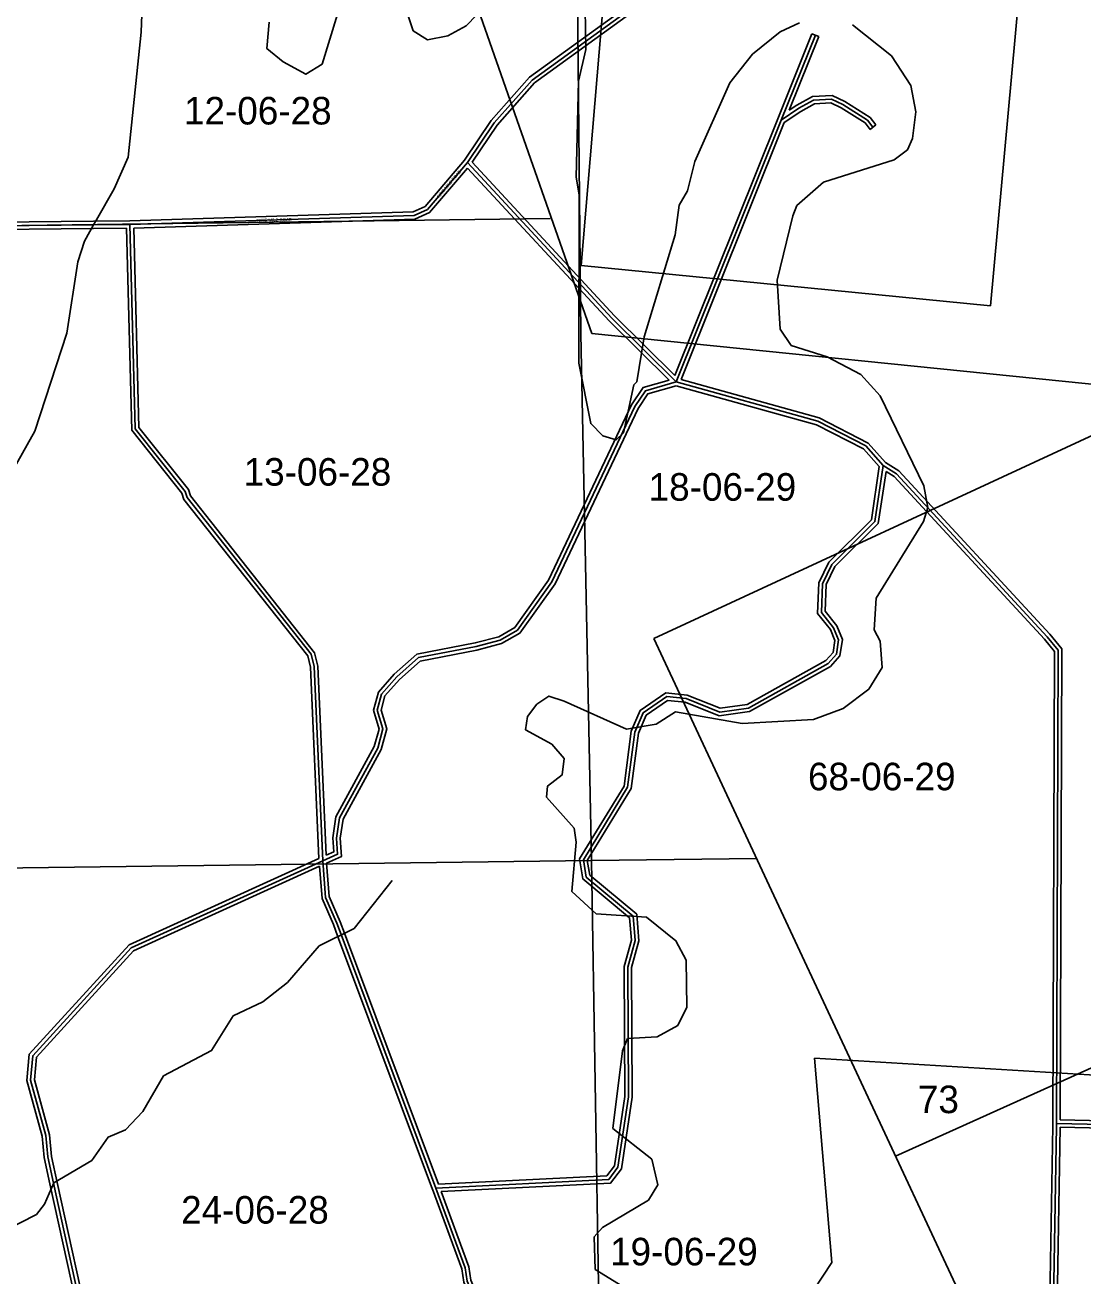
# Model space of a CAD drawing. Extents: x 418523 to 616617, y 1878279 to 2196743.
# Drawn here: x 515312 to 523943, y 2047324 to 2057533 of the extents above; entities that cross this region are included whole.
import ezdxf

# ---------------------------------------------------------------- set-up
doc = ezdxf.new("R2010")
doc.units = 0
for name, color, linetype in [('Level 1', 7, 'Continuous'), ('Level 2', 7, 'Continuous'), ('Level 31', 7, 'Continuous'), ('Level 32', 7, 'Continuous'), ('Level 34', 7, 'Continuous'), ('Level 5', 7, 'Continuous'), ('Level 7', 7, 'Continuous')]:
    doc.layers.add(name, color=color, linetype=linetype)

msp = doc.modelspace()

# ---------------------------------------------------------------- linework, layer by layer
at = {"layer": 'Level 1'}
for p, q in [((518087.86, 2060289.79), (519935.635, 2055014.978)), ((519792.686, 2060279.315), (519842.067, 2055573.636)), ((520186.965, 2059562.291), (519850.053, 2055569.597)), ((523188.094, 2055239.838), (523553.825, 2059205.685)), ((519595.645, 2055954.94), (514543.07, 2055886.571)), ((519842.067, 2055573.636), (519847.588, 2055013.39)), ((519850.053, 2055569.597), (523188.094, 2055239.838)), ((519847.588, 2055013.39), (519934.588, 2050715.291)), ((519935.635, 2055014.978), (527219.641, 2054276.582)), ((520442.845, 2052527.625), (524631.328, 2054468.776)), ((525293.21, 2042132.418), (520442.845, 2052527.625)), ((514631.895, 2050646.093), (519934.588, 2050715.291)), ((519934.588, 2050715.291), (521281.747, 2050729.705)), ((519934.588, 2050715.291), (520198.046, 2034763.781)), ((522414.38, 2048302.269), (526627.644, 2050203.602)), ((521894.93, 2047432.822), (521752.26, 2049102.146)), ((521752.26, 2049102.146), (526033.034, 2048842.001)), ((521202.023, 2046395.658), (521894.93, 2047432.822))]:
    msp.add_line(p, q, dxfattribs=at)
at = {"layer": 'Level 31'}
for p, q in [((521481.291, 2056756.624), (521759.599, 2057450.209)), ((520623.3, 2054619.965), (521481.291, 2056756.624)), ((516168.48, 2055904.234), (518486.259, 2055978.668)), ((513242.039, 2055873.429), (515871.815, 2055901.013)), ((515871.815, 2055901.013), (516168.48, 2055904.234)), ((518664.645, 2048041.582), (517890.641, 2050110.531))]:
    msp.add_line(p, q, dxfattribs=at)
for points in [[(518921.306, 2056410.521), (519139.392, 2056734.822), (519449.06, 2057083.874), (521697.145, 2058713.473)], [(521481.291, 2056756.624), (521624.115, 2056853.56), (521744.663, 2056920.029), (521891.272, 2056927.852), (521984.82, 2056883.502), (522186.017, 2056755.84), (522229.5, 2056699.674)], [(518486.259, 2055978.668), (518594.723, 2056028.445), (518921.306, 2056410.521)], [(520623.3, 2054619.965), (520100.301, 2055139.058), (518921.306, 2056410.521)], [(517740.937, 2050712.977), (517671.91, 2052297.031), (517647.277, 2052397.135), (516635.163, 2053676.401), (516618.575, 2053726.651), (516212.098, 2054236.626), (516168.48, 2055904.234)], [(520623.3, 2054619.965), (520373.229, 2054548.162), (520287.264, 2054419.381), (519610.055, 2052988.321), (519329.311, 2052593.701), (519188.107, 2052512.405), (518991.606, 2052461.141), (518522.336, 2052370.176), (518345.697, 2052213.011), (518221.68, 2052072.74), (518185.718, 2051940.863), (518231.685, 2051787.946), (518189.617, 2051632.455), (517878.1, 2051061.945), (517853.73, 2050898.021), (517861.777, 2050765.615), (517740.937, 2050712.977)], [(522313.07, 2053938.371), (522172.128, 2054097.45), (521780.904, 2054298.912), (520623.3, 2054619.965)], [(518664.645, 2048041.582), (520073.753, 2048111.205), (520149.175, 2048211.296), (520234.6, 2048785.941), (520230.313, 2049844.604), (520289.385, 2050061.131), (520273.349, 2050261.575), (519891.079, 2050579.761), (519866.91, 2050721.32), (520227.551, 2051312.028), (520287.49, 2051762.03), (520354.888, 2051919.976), (520546.944, 2052052.726), (520705.512, 2052035.406), (520979.942, 2051926.012), (521213.738, 2051958.603), (521865.124, 2052322.774), (521932.208, 2052397.443), (521949.419, 2052514.117), (521907.993, 2052614.281), (521808.401, 2052739.751), (521817.81, 2052973.193), (521893.433, 2053131.474), (522244.897, 2053480.031), (522313.07, 2053938.371)], [(523726.878, 2048567.96), (523741.228, 2052432.273), (523650.118, 2052540.979), (522421.423, 2053871.421), (522313.07, 2053938.371)], [(515544.683, 2048081.501), (515497.691, 2048295.522), (515481.584, 2048470.511), (515358.242, 2048921.213), (515375.796, 2049121.165), (516179.37, 2050001.789), (517740.937, 2050712.977)], [(517890.641, 2050110.531), (517855.847, 2050203.764), (517764.811, 2050412.494), (517740.937, 2050712.977)], [(523672.808, 2045363.494), (523726.488, 2048547.596), (523726.878, 2048567.96)], [(523726.878, 2048567.96), (524474.772, 2048551.428), (524764.848, 2048555.471)], [(517834.744, 2043887.602), (517773.42, 2043918.383), (516628.625, 2045348.341), (516620.267, 2045398.56), (516545.88, 2045490.491), (515825.393, 2046802.113), (515544.683, 2048081.501)], [(519738, 2045378.384), (519572.141, 2045570.66), (519465.148, 2045921.276), (519407.254, 2046021.503), (519349.45, 2046230.103), (519324.495, 2046246.926), (519126.77, 2046806.268), (518920.186, 2047282.001), (518903.811, 2047390.436), (518664.645, 2048041.582)]]:
    msp.add_lwpolyline(points, dxfattribs=at)
at = {"layer": 'Level 32'}
for p, q in [((521453.449, 2056767.796), (521731.756, 2057461.381)), ((521731.756, 2057461.381), (521787.442, 2057439.036)), ((521545.71, 2056836.603), (521787.442, 2057439.036)), ((520612.321, 2054673.131), (521453.452, 2056767.803)), ((520663.639, 2054639.91), (521505.719, 2056736.944)), ((522253.222, 2056718.04), (522205.778, 2056681.308)), ((513272.735, 2055903.753), (515871.5, 2055931.012)), ((515871.489, 2055931.011), (516167.835, 2055934.228)), ((516167.835, 2055934.229), (518479.246, 2056008.458)), ((516199.25, 2055875.206), (518493.272, 2055948.876)), ((513271.569, 2055843.736), (515872.13, 2055871.013)), ((515872.14, 2055871.014), (516139.263, 2055873.914)), ((518636.547, 2048031.071), (517862.543, 2050100.019)), ((518685.062, 2048072.628), (517918.74, 2050121.043)), ((523703.285, 2045391.48), (523756.319, 2048537.3))]:
    msp.add_line(p, q, dxfattribs=at)
for points in [[(518897.377, 2056428.698), (519115.618, 2056753.231), (519428.796, 2057106.239), (521679.538, 2058737.764)], [(518959.462, 2056413.496), (519163.166, 2056716.415), (519469.325, 2057061.51), (521692.475, 2058673.032)], [(521545.71, 2056836.602), (521608.414, 2056879.161), (521736.199, 2056949.621), (521897.26, 2056958.216), (521999.337, 2056909.821), (522206.525, 2056778.358), (522253.222, 2056718.04)], [(521505.719, 2056736.944), (521639.815, 2056827.957), (521753.128, 2056890.438), (521885.285, 2056897.489), (521970.302, 2056857.183), (522165.51, 2056733.321), (522205.778, 2056681.308)], [(518479.246, 2056008.459), (518576.208, 2056052.956), (518897.377, 2056428.698)], [(518493.272, 2055948.876), (518613.238, 2056003.933), (518922.22, 2056365.415)], [(520565.877, 2054634.689), (520078.726, 2055118.203), (518922.22, 2056365.415)], [(520612.321, 2054673.131), (520121.876, 2055159.913), (518959.461, 2056413.496)], [(517710.085, 2050731.891), (517642.069, 2052292.753), (517619.703, 2052383.634), (516608.339, 2053661.952), (516591.769, 2053712.15), (516182.37, 2054225.791), (516139.263, 2055873.914)], [(517769.008, 2050757.927), (517701.753, 2052301.311), (517674.85, 2052410.636), (516661.986, 2053690.848), (516645.381, 2053741.153), (516241.825, 2054247.462), (516199.25, 2055875.206)], [(520565.877, 2054634.689), (520354.381, 2054573.964), (520261.089, 2054434.205), (519584.071, 2053003.551), (519308.664, 2052616.431), (519176.632, 2052540.416), (518984.958, 2052490.411), (518508.545, 2052398.061), (518324.412, 2052234.23), (518194.575, 2052087.376), (518154.512, 2051940.461), (518200.489, 2051787.513), (518161.585, 2051643.716), (517849.211, 2051071.637), (517823.595, 2050899.332), (517830.559, 2050784.74), (517769.008, 2050757.927)], [(520623.442, 2054588.791), (520392.076, 2054522.361), (520313.439, 2054404.556), (519636.038, 2052973.09), (519349.959, 2052570.97), (519199.582, 2052484.394), (518998.254, 2052431.871), (518536.128, 2052342.291), (518366.982, 2052191.792), (518248.785, 2052058.104), (518216.924, 2051941.265), (518262.881, 2051788.379), (518217.65, 2051621.193), (517906.99, 2051052.252), (517883.866, 2050896.711), (517892.996, 2050746.489), (517772.54, 2050694.019)], [(522281.339, 2053928.946), (522153.399, 2054073.35), (521769.912, 2054270.827), (520623.442, 2054588.791)], [(522332.596, 2053961.571), (522190.857, 2054121.55), (521791.895, 2054326.996), (520663.639, 2054639.91)], [(518685.062, 2048072.628), (520058.245, 2048140.476), (520120.623, 2048223.256), (520204.59, 2048788.098), (520200.297, 2049848.563), (520259.061, 2050063.968), (520244.451, 2050246.595), (519863.37, 2050563.791), (519835.445, 2050727.355), (520198.649, 2051322.261), (520258.291, 2051770.044), (520330.697, 2051939.725), (520539.085, 2052083.764), (520712.829, 2052064.786), (520983.67, 2051956.823), (521204.015, 2051987.538), (521846.135, 2052346.529), (521903.848, 2052410.766), (521918.53, 2052510.304), (521881.878, 2052598.926), (521777.977, 2052729.826), (521788.082, 2052980.563), (521868.609, 2053149.108), (522216.69, 2053494.311), (522281.338, 2053928.946)], [(518706.873, 2048013.631), (520089.26, 2048081.933), (520177.728, 2048199.336), (520264.61, 2048783.784), (520260.33, 2049840.645), (520319.708, 2050058.295), (520302.247, 2050276.554), (519918.786, 2050595.731), (519898.375, 2050715.284), (520256.454, 2051301.795), (520316.688, 2051754.016), (520379.079, 2051900.226), (520554.803, 2052021.689), (520698.196, 2052006.026), (520976.215, 2051895.201), (521223.46, 2051929.667), (521884.112, 2052299.018), (521960.568, 2052384.12), (521980.307, 2052517.931), (521934.107, 2052629.636), (521838.826, 2052749.676), (521847.539, 2052965.823), (521918.257, 2053113.841), (522273.104, 2053465.752), (522336.045, 2053888.909)], [(523756.989, 2048597.302), (523771.27, 2052443.135), (523672.647, 2052560.803), (522440.68, 2053894.786), (522332.597, 2053961.571)], [(523696.879, 2048568.071), (523711.187, 2052421.412), (523627.588, 2052521.156), (522402.165, 2053848.054), (522336.045, 2053888.908)], [(515515.38, 2048075.068), (515467.988, 2048290.912), (515451.95, 2048465.135), (515327.886, 2048918.481), (515346.798, 2049133.894), (516161.348, 2050026.547), (517710.085, 2050731.891)], [(515573.985, 2048087.936), (515527.395, 2048300.131), (515511.216, 2048475.886), (515388.598, 2048923.946), (515404.795, 2049108.436), (516197.393, 2049977.031), (517714.421, 2050667.935)], [(517862.534, 2050100.041), (517828.023, 2050192.515), (517735.303, 2050405.107), (517714.421, 2050667.935)], [(517918.748, 2050121.021), (517883.67, 2050215.014), (517794.32, 2050419.881), (517772.539, 2050694.018)], [(523643.317, 2045393.947), (523696.492, 2048548.136), (523696.879, 2048568.071)], [(523756.989, 2048597.302), (524474.894, 2048581.434), (524764.43, 2048585.47)], [(523756.319, 2048537.3), (524474.65, 2048521.422), (524736.432, 2048525.071)], [(517805.075, 2043868.926), (517754.1, 2043894.513), (516600.317, 2045335.699), (516591.972, 2045385.835), (516520.875, 2045473.701), (515797.015, 2046791.46), (515515.379, 2048075.072)], [(517848.202, 2043914.415), (517792.741, 2043942.253), (516656.935, 2045360.983), (516648.563, 2045411.285), (516570.887, 2045507.28), (515853.77, 2046812.766), (515573.986, 2048087.931)], [(519680.39, 2045399.24), (519545.294, 2045555.854), (519437.454, 2045909.24), (519379.363, 2046009.807), (519323.496, 2046211.418), (519299.511, 2046227.586), (519098.833, 2046795.281), (518891.108, 2047273.646), (518874.601, 2047382.948), (518636.484, 2048031.24)], [(519751.41, 2045408.767), (519598.989, 2045585.466), (519492.841, 2045933.313), (519435.145, 2046033.199), (519375.403, 2046248.788), (519349.478, 2046266.265), (519154.705, 2046817.256), (518949.265, 2047290.356), (518933.02, 2047397.924), (518706.872, 2048013.631)]]:
    msp.add_lwpolyline(points, dxfattribs=at)
at = {"layer": 'Level 5'}
for points in [[(516385.691, 2059046.261), (516252.539, 2058583.817), (516222.792, 2058504.651), (516183.958, 2058366.968), (516191.06, 2058155.646), (516270.59, 2057761.482), (516259.989, 2057473.858), (516153.502, 2056455.62), (516040.743, 2056195.301), (515895.406, 2055943.471), (515871.815, 2055901.013)], [(515871.815, 2055901.013), (515797.535, 2055768.195), (515743.703, 2055601.113), (515652.17, 2055017.408), (515391.996, 2054217.606), (515229.088, 2053928.026), (514883.715, 2053534.054), (514779.951, 2053311.526), (514616.996, 2052604.816), (514539.496, 2052379.276), (514296.802, 2052014.004), (514092.944, 2051296.181), (514077.15, 2051143.501), (514000.91, 2050674.297), (513710.468, 2050168.111), (512986.932, 2049685.811), (512887.185, 2049604.741)], [(512992.23, 2046800.161), (513142.642, 2046916.386), (513434.965, 2047090.534), (513510.057, 2047106.945), (514001.809, 2047072), (514168.702, 2047129.823), (514878.462, 2047485.999), (515145.875, 2047693.527), (515404.759, 2047826.093), (515471.719, 2047909.226), (515547.298, 2048084.061), (515856.331, 2048266.449), (515990.331, 2048457.755), (516132.244, 2048515.658), (516274.455, 2048665.253), (516442.123, 2048956.462), (516834.589, 2049163.631), (517010.568, 2049446.48), (517252.711, 2049562.406), (517453.274, 2049720.141), (517712.685, 2050019.431), (517996.579, 2050160.238), (518306.289, 2050551.031)]]:
    msp.add_lwpolyline(points, dxfattribs=at)
at = {"layer": 'Level 7'}
for points in [[(518297.14, 2058037.181), (518478.743, 2057486.39), (518595.227, 2057410.969), (518762.05, 2057443.791), (518912.362, 2057526.665), (519255.324, 2057884.017)], [(519880.39, 2057831.973), (519887.098, 2057331.761), (519827.921, 2057073.524), (519808.705, 2056289.975), (519833.257, 2056148.161), (519828.821, 2054772.689), (519927.252, 2054280.518), (520026.966, 2054180.156), (520135.239, 2054146.447), (520193.79, 2054204.609), (520278.425, 2054596.16), (520303.505, 2054621.101), (520363.03, 2054987.7), (520615.831, 2055820.522), (520649.958, 2056062.178), (520717.007, 2056178.652), (520776.145, 2056420.218), (521061.67, 2057061.197), (521245.82, 2057294.025), (521471.492, 2057476.711), (521630.115, 2057551.215)], [(517303.545, 2057556.878), (517286.158, 2057340.193), (517419.213, 2057231.362), (517602.279, 2057130.741), (517735.92, 2057213.675), (517862.276, 2057621.766)], [(522063.575, 2057533.129), (522379.537, 2057282.026), (522537.145, 2057039.752), (522578.11, 2056822.877), (522552.412, 2056606.192), (522510.433, 2056514.66), (522401.802, 2056431.616), (521826.002, 2056250.086), (521608.64, 2056059.069), (521575, 2055975.806), (521448.257, 2055451.002), (521471.995, 2055050.793), (521563.269, 2054917.121), (521854.747, 2054824.472), (522129.396, 2054681.871), (522287.193, 2054506.279), (522643.304, 2053771.536), (522676.067, 2053596.371), (522642.359, 2053479.768), (522256.86, 2052855.779), (522239.345, 2052597.383), (522289.067, 2052505.551), (522305.051, 2052288.746), (522196.092, 2052114.041), (521987.2, 2051956.305), (521745.146, 2051865.39), (521161.473, 2051833.943), (520619.939, 2051927.409), (520461.217, 2051827.865), (520219.332, 2051786.961), (519711.536, 2052013.711), (519586.623, 2052055.791), (519486.351, 2051989.428), (519411.031, 2051889.615), (519394.003, 2051781.312), (519610.36, 2051663.881), (519710.035, 2051546.88), (519692.936, 2051413.526), (519575.895, 2051322.223), (519567.266, 2051230.551), (519791.566, 2050979.707)], [(519791.566, 2050979.707), (519807.849, 2050862.975), (519773.235, 2050462.925), (519972.682, 2050278.872), (520381.102, 2050252.546), (520622.231, 2050060.034), (520705.076, 2049901.381), (520712.173, 2049517.872), (520636.654, 2049368.048), (520469.631, 2049276.904), (520227.846, 2049261.011), (520185.836, 2049161.108), (520108.755, 2048527.772), (520424.717, 2048276.669), (520474.082, 2048068.095), (520398.633, 2047943.311), (520022.778, 2047719.441), (519955.858, 2047644.609), (519963.312, 2047377.842), (520329.395, 2047151.551)]]:
    msp.add_lwpolyline(points, dxfattribs=at)

# ---------------------------------------------------------------- texts
at = {"layer": 'Level 2'}
for s, p in [('12-06-28', (516609.168, 2056720.936)), ('13-06-28', (517095.935, 2053773.718)), ('18-06-29', (520399.439, 2053650.851)), ('68-06-29', (521699.281, 2051287.548)), ('73', (522596.048, 2048652.773)), ('24-06-28', (516585.981, 2047751.383)), ('19-06-29', (520085.109, 2047410.648))]:
    msp.add_text(s, height=225, dxfattribs=at).set_placement(p)
at = {"layer": 'Level 34'}
for rotation, p in [(49.4766722, (518688.93, 2056119.426)), (1.838775, (517206.887, 2055925.076))]:
    msp.add_text('NINE MILE ROAD', height=25, rotation=rotation, dxfattribs=at).set_placement(p)

doc.saveas('drawing.dxf')
